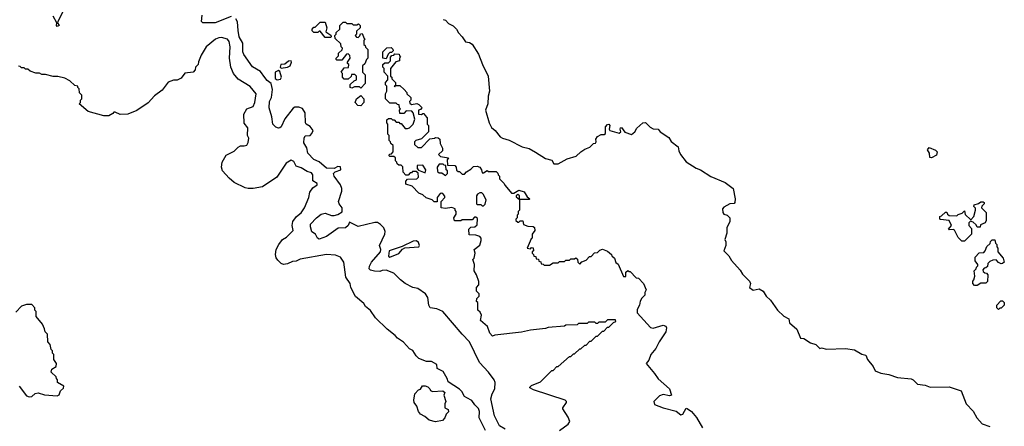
# Model space of a CAD drawing. Extents: x 1861455 to 2058065, y 200073 to 437907.
# Tile 507 of 574: x 1968930 to 1976710, y 401168 to 404380. Entities that reach past the tile are written whole.
import ezdxf

# ---------------------------------------------------------------- set-up
doc = ezdxf.new("R2010")
doc.units = 0

msp = doc.modelspace()

# ---------------------------------------------------------------- linework, layer by layer
at = {"layer": '0CON05XD'}
for points in [[(1969273.2, 404446.8), (1969232.5, 404365), (1969230, 404355), (1969242.5, 404335), (1969225, 404327.5), (1969220, 404335), (1969222.5, 404355), (1969195, 404406.7)], [(1970600, 404405), (1970475, 404356.4), (1970376.4, 404356.4), (1970366.7, 404366.7), (1970372, 404415)], [(1972765, 401146.7), (1972721.7, 401171.7), (1972680.5, 401250.5), (1972651.5, 401385), (1972662.7, 401425), (1972685.5, 401465), (1972686.2, 401513.8), (1972680, 401535), (1972635, 401595.8), (1972562.7, 401672.7), (1972483.8, 401835), (1972425, 401896), (1972274.3, 402074.3), (1972225, 402096.9), (1972174.1, 402104.1), (1972162.5, 402125), (1972155.6, 402185), (1972135.6, 402215.6), (1972075, 402255.4), (1972035.4, 402265.4), (1971975, 402295.6), (1971938.1, 402325), (1971887.1, 402377.1), (1971825, 402402.5), (1971795, 402400), (1971775, 402391.4), (1971732.4, 402392.4), (1971701.7, 402401.7), (1971692.7, 402412.7), (1971695, 402432.5), (1971710.8, 402465), (1971782.2, 402545), (1971783.6, 402565), (1971774, 402595), (1971815.8, 402685.8), (1971817.3, 402707.3), (1971808, 402735), (1971781.7, 402761.7), (1971756.8, 402776.8), (1971735, 402779.2), (1971605, 402745.5), (1971535, 402780), (1971526.7, 402755), (1971505, 402736.7), (1971446.7, 402733.3), (1971353.6, 402666.4), (1971295, 402647.5), (1971282.5, 402655), (1971266.4, 402686.4), (1971237.5, 402705), (1971227, 402743), (1971227.5, 402765), (1971274.3, 402815.7), (1971312.5, 402845), (1971345, 402852.5), (1971395, 402832.5), (1971415, 402832.5), (1971445, 402840), (1971478.3, 402861.7), (1971477.5, 402895), (1971454.3, 402924.3), (1971449.2, 402945), (1971476, 403025), (1971475.7, 403045.7), (1971465.8, 403075), (1971414.3, 403145), (1971409.2, 403165), (1971421.7, 403178.3), (1971466.2, 403195), (1971465, 403217.5), (1971445, 403221.2), (1971415, 403203.8), (1971355, 403206.9), (1971295, 403258), (1971255, 403276.9), (1971207.5, 403325), (1971198.7, 403368.7), (1971175, 403407.5), (1971178, 403445), (1971186.2, 403463.8), (1971225, 403466.2), (1971238.7, 403481.3), (1971248.1, 403505), (1971225, 403536.9), (1971194.4, 403554.4), (1971188, 403565), (1971185.5, 403644.5), (1971165, 403678), (1971135, 403689.2), (1971105, 403688), (1971089.7, 403680.3), (1971025, 403595.8), (1970995.8, 403535), (1970985, 403525.8), (1970975, 403522.5), (1970955, 403530.5), (1970930, 403555), (1970923, 403613), (1970901.6, 403685), (1970904.7, 403735), (1970920.4, 403765), (1970928.2, 403828.2), (1970916.7, 403875), (1970885, 403898.6), (1970866.7, 403923.3), (1970831.9, 403971.9), (1970768.3, 404008.3), (1970701.2, 404105), (1970694.3, 404125), (1970693.8, 404195), (1970665.3, 404245.3), (1970655.3, 404295), (1970651.9, 404361.9), (1970637.7, 404387.7)], [(1971385, 404240), (1971345, 404240), (1971305, 404290), (1971295, 404290), (1971285, 404280), (1971255, 404280), (1971241.7, 404291.7), (1971240, 404305), (1971255, 404320), (1971265, 404320), (1971305, 404360), (1971345, 404360), (1971356.7, 404315), (1971350, 404285), (1971388.3, 404258.3), (1971390, 404245), (1971385, 404240)], [(1971625, 403840), (1971615, 403850), (1971575, 403850), (1971555, 403840), (1971540, 403845), (1971541.7, 403868.3), (1971571.7, 403898.3), (1971590, 403905), (1971590, 403935), (1971578.3, 403948.3), (1971551.7, 403948.3), (1971548.3, 403931.7), (1971525, 403910), (1971495, 403910), (1971480, 403925), (1971480, 403955), (1971470, 403965), (1971495, 404000), (1971528.3, 404001.7), (1971530, 404025), (1971520, 404035), (1971520, 404045), (1971540, 404075), (1971538.3, 404098.3), (1971525, 404110), (1971511.7, 404108.3), (1971475, 404060), (1971435, 404060), (1971430, 404065), (1971430, 404075), (1971450, 404095), (1971450, 404115), (1971478.3, 404141.7), (1971480, 404155), (1971470, 404165), (1971468.3, 404188.3), (1971421.7, 404231.7), (1971420, 404255), (1971430, 404265), (1971431.7, 404278.3), (1971460, 404305), (1971460, 404335), (1971485, 404360), (1971505, 404360), (1971515, 404350), (1971555, 404350), (1971565, 404340), (1971595, 404340), (1971608.3, 404348.3), (1971620, 404335), (1971620, 404315), (1971591.7, 404288.3), (1971590, 404265), (1971580, 404255), (1971591.7, 404241.7), (1971605, 404240), (1971618.3, 404251.7), (1971621.7, 404268.3), (1971635, 404270), (1971651.7, 404231.7), (1971660, 404225), (1971650, 404215), (1971650, 404185), (1971660, 404175), (1971661.7, 404161.7), (1971680, 404145), (1971680, 404075), (1971670, 404065), (1971658.3, 404031.7), (1971640, 404015), (1971640, 403965), (1971660, 403945), (1971660, 403875), (1971625, 403840)], [(1972275, 404382.5), (1972295, 404377.5), (1972319.3, 404349.3), (1972355, 404332.5), (1972382.5, 404305), (1972396.4, 404276.4), (1972427.5, 404245), (1972452.5, 404205), (1972485, 404200), (1972505, 404186.7), (1972555, 404107.5), (1972586.2, 404025), (1972632, 403935), (1972643.3, 403815), (1972632, 403775), (1972628, 403715), (1972610, 403665), (1972640, 403565), (1972659.3, 403529.3), (1972687.5, 403505), (1972727.5, 403455), (1972745, 403443.3), (1972797.7, 403427.7), (1972900, 403375), (1972955, 403362.5), (1973005, 403333.3), (1973085, 403283.3), (1973135, 403270), (1973151.7, 403241.7), (1973185, 403242.5), (1973255, 403280), (1973327, 403303), (1973363, 403337), (1973395, 403357.5), (1973435, 403372.5), (1973465, 403402.5), (1973480, 403405), (1973486.2, 403415), (1973482.5, 403435), (1973495, 403457.5), (1973525, 403472.5), (1973547, 403473), (1973558.3, 403481.7), (1973558.8, 403535), (1973575, 403552.5), (1973585, 403554), (1973594, 403545), (1973586.7, 403515), (1973593.8, 403503.8), (1973666.1, 403483.9), (1973680, 403495), (1973674.2, 403515), (1973677.5, 403525), (1973685, 403527.5), (1973710.6, 403490.6), (1973765, 403472.5), (1973790, 403495), (1973807, 403523), (1973852.5, 403565), (1973875, 403566.7), (1973910.6, 403530.6), (1973935, 403517.5), (1973976.1, 403516.1), (1973990, 403495), (1974059.3, 403449.3), (1974077, 403417), (1974132.5, 403375), (1974137.5, 403345), (1974152.5, 403315), (1974195, 403257.5), (1974275, 403207.5), (1974310, 403195), (1974391.7, 403141.7), (1974505, 403093.3), (1974566.4, 403046.4), (1974582.2, 402965), (1974581.2, 402935), (1974575, 402928.8), (1974541.2, 402925), (1974495, 402900), (1974483.1, 402885), (1974486, 402856), (1974494, 402844), (1974520, 402835), (1974540, 402815), (1974542.5, 402805), (1974542.5, 402785), (1974517.5, 402735), (1974517.5, 402695), (1974502.5, 402645), (1974510, 402625), (1974510, 402595), (1974492.5, 402555), (1974532.5, 402515), (1974555, 402477.5), (1974622.3, 402402.3), (1974640.5, 402370.5), (1974697.5, 402315), (1974703.3, 402295), (1974696.7, 402265), (1974725, 402242.2), (1974773.9, 402253.9), (1974803.3, 402235), (1974827, 402197), (1974862.5, 402165), (1974917.5, 402085), (1974967, 402037), (1975006.4, 402016.4), (1975012.5, 401985), (1975070, 401935), (1975100, 401865), (1975125, 401862.5), (1975178.3, 401828.3), (1975220, 401815), (1975252.5, 401782.5), (1975265, 401787.5), (1975305, 401777.5), (1975455, 401782.5), (1975525, 401772.5), (1975585, 401737.5), (1975615, 401730), (1975630, 401695), (1975675, 401640), (1975690, 401605), (1975735, 401587.5), (1975797, 401577), (1975865, 401552.5), (1975975, 401542.5), (1975990, 401535), (1976025, 401500), (1976085, 401492.5), (1976125, 401476.7), (1976275, 401480), (1976369.3, 401449.3), (1976407.5, 401345), (1976465, 401287.5), (1976494.2, 401234.2), (1976535, 401186.7), (1976595, 401166.7)], [(1972610, 401135), (1972561.2, 401235), (1972562.5, 401285), (1972555, 401310), (1972527, 401337), (1972503, 401373), (1972463.3, 401393.3), (1972443.6, 401403.6), (1972423.6, 401443.6), (1972405, 401462.5), (1972315, 401520), (1972306.7, 401546.7), (1972275, 401600), (1972230, 401625), (1972225, 401657.5), (1972185, 401680), (1972145, 401680), (1972083.6, 401703.6), (1972062.5, 401725), (1972036.4, 401766.4), (1972010.7, 401780.7), (1971963, 401833), (1971915, 401863.3), (1971897.5, 401885), (1971832.5, 401935), (1971742.5, 402025), (1971703, 402083), (1971663.6, 402113.6), (1971649.3, 402139.3), (1971583.6, 402193.6), (1971547.5, 402265), (1971542.5, 402295), (1971506.7, 402345), (1971490, 402465), (1971463.6, 402503.6), (1971425, 402521.2), (1971355, 402525.8), (1971145, 402489.4), (1971115, 402472.5), (1971085, 402468.9), (1971045, 402450.5), (1971015, 402445.5), (1970995, 402453.1), (1970969.2, 402479.2), (1970957.8, 402497.8), (1970952.5, 402525), (1970956.1, 402563.9), (1970977.8, 402605), (1971007.1, 402642.9), (1971037.4, 402662.6), (1971091.2, 402715), (1971082.5, 402755), (1971088, 402785), (1971117.5, 402825), (1971152.9, 402855), (1971181.4, 402895), (1971215.6, 402974.4), (1971222.3, 403017.7), (1971247, 403053), (1971280, 403075), (1971280, 403085), (1971246.4, 403106.4), (1971246.2, 403155), (1971235, 403170), (1971200.5, 403180.5), (1971155, 403208.8), (1971115, 403222.5), (1971095, 403260), (1971075, 403270), (1971035, 403247.5), (1970963, 403137), (1970849.5, 403060.5), (1970775, 403047.5), (1970735, 403047.5), (1970712.3, 403052.3), (1970625, 403093.3), (1970585, 403127.5), (1970533.3, 403185), (1970523.3, 403215), (1970530, 403255), (1970561.2, 403308.8), (1970625, 403342.5), (1970655, 403372.5), (1970675, 403382.5), (1970705, 403382.5), (1970725, 403390), (1970735, 403410), (1970740, 403445), (1970730, 403465), (1970732.5, 403525), (1970703.6, 403563.6), (1970700, 403635), (1970725, 403676.7), (1970776.1, 403693.9), (1970788.8, 403725), (1970797.5, 403795), (1970751.2, 403851.2), (1970655, 403910), (1970618.6, 403955), (1970599.2, 404005), (1970588.6, 404075), (1970594.3, 404165), (1970585, 404207.5), (1970573.3, 404225), (1970525, 404240), (1970502.7, 404237.3), (1970477.5, 404225), (1970403.3, 404165), (1970365, 404100), (1970343, 404047), (1970340, 404025), (1970320, 404005), (1970316.7, 403983.3), (1970300, 403965), (1970235, 403956.7), (1970205, 403917.5), (1970175, 403902.5), (1970145, 403902.5), (1970104.2, 403885.8), (1970055, 403822.5), (1969995, 403777.5), (1969946.4, 403723.6), (1969855, 403662.5), (1969785, 403632.5), (1969725, 403630), (1969685, 403650), (1969675, 403650), (1969665, 403640), (1969635, 403620), (1969595, 403620), (1969470, 403655), (1969400, 403715), (1969410, 403725), (1969410, 403745), (1969420, 403755), (1969420, 403785), (1969403, 403803), (1969400, 403835), (1969390, 403845), (1969390, 403855), (1969365, 403860), (1969327, 403897), (1969287, 403917), (1969231.7, 403931.7), (1969195, 403930), (1969135, 403947.5), (1969105, 403947.5), (1969086.4, 403956.4), (1969058.3, 403958.3), (1969013, 403973), (1968995, 403990), (1968975, 403990), (1968965, 404000), (1968945, 404000), (1968935, 404010), (1968921.7, 404011.7)], [(1971825, 404070), (1971800, 404075), (1971800, 404125), (1971831.7, 404158.3), (1971865, 404160), (1971878.3, 404148.3), (1971880, 404135), (1971868.3, 404121.7), (1971855, 404120), (1971841.7, 404108.3), (1971825, 404070)], [(1973196.3, 401133.7), (1973263.3, 401185), (1973276.7, 401205), (1973265, 401240), (1973222.5, 401305), (1973222.5, 401315), (1973250, 401355), (1973250, 401365), (1973240, 401375), (1972990, 401455), (1972961.7, 401471.7), (1972961.7, 401478.3), (1972975, 401490), (1973045, 401520), (1973135, 401610), (1973145, 401610), (1973175, 401640), (1973185, 401640), (1973275, 401720), (1973285, 401720), (1973305, 401740), (1973315, 401740), (1973355, 401780), (1973365, 401780), (1973395, 401810), (1973405, 401810), (1973435, 401840), (1973445, 401840), (1973485, 401880), (1973495, 401880), (1973535, 401920), (1973545, 401920), (1973575, 401950), (1973585, 401950), (1973621.7, 401988.3), (1973640, 401995), (1973638.3, 402008.3), (1973575, 402010), (1973555, 401990), (1973505, 401990), (1973495, 401980), (1973485, 401980), (1973475, 401990), (1973425, 401990), (1973415, 401980), (1973345, 401980), (1973335, 401970), (1973245, 401967.5), (1973235, 401960), (1973105, 401947.5), (1973085, 401940), (1972965, 401927.5), (1972895, 401912.5), (1972685, 401887.5), (1972665, 401880), (1972643.8, 401905), (1972627.5, 401957.5), (1972570, 402005), (1972580, 402045), (1972569.3, 402069.3), (1972550, 402085), (1972550, 402145), (1972540, 402155), (1972543.3, 402176.7), (1972560, 402195), (1972560, 402215), (1972540, 402235), (1972540, 402265), (1972557.5, 402285), (1972557, 402313), (1972540, 402365), (1972520, 402395), (1972522.5, 402445), (1972510, 402485), (1972520, 402495), (1972530, 402535), (1972520, 402565), (1972565, 402600), (1972577.5, 402635), (1972577.5, 402655), (1972565, 402667.5), (1972535, 402677.5), (1972481.7, 402681.7), (1972480, 402725), (1972495, 402740), (1972527, 402743), (1972545, 402760), (1972548.3, 402808.3), (1972535, 402820), (1972525, 402820), (1972505, 402800), (1972425, 402800), (1972415, 402790), (1972365, 402790), (1972360, 402815), (1972380, 402845), (1972380, 402865), (1972370, 402875), (1972370, 402885), (1972345, 402897.5), (1972295, 402887.5), (1972260, 402895), (1972260, 402945), (1972290, 402975), (1972290, 402985), (1972278.3, 402998.3), (1972265, 403010), (1972251.7, 403008.3), (1972230, 402975), (1972228.3, 402941.7), (1972205, 402940), (1972188.3, 402958.3), (1972143, 402973), (1972115, 402997.5), (1972085, 403010), (1972030, 403065), (1971981.7, 403081.7), (1971980, 403105), (1971995, 403120), (1972068.3, 403121.7), (1972080, 403135), (1972078.3, 403168.3), (1972061.7, 403181.7), (1972035, 403180), (1972025, 403170), (1972015, 403170), (1971998.3, 403151.7), (1971981.7, 403151.7), (1971960, 403175), (1971958.3, 403218.3), (1971945, 403230), (1971925, 403230), (1971911.7, 403241.7), (1971910, 403255), (1971900, 403265), (1971898.3, 403288.3), (1971885, 403300), (1971855, 403300), (1971850, 403305), (1971851.7, 403318.3), (1971868.3, 403321.7), (1971880, 403335), (1971880, 403385), (1971861.7, 403401.7), (1971860, 403415), (1971850, 403425), (1971850, 403465), (1971840, 403475), (1971840, 403555), (1971830, 403565), (1971831.7, 403588.3), (1971845, 403600), (1971865, 403600), (1971875, 403590), (1971888.3, 403588.3), (1971905, 403570), (1971925, 403570), (1971935, 403560), (1971945, 403560), (1971975, 403520), (1971995, 403520), (1972010, 403525), (1972040, 403555), (1972052.5, 403595), (1972040, 403645), (1972028.3, 403658.3), (1971985, 403660), (1971965, 403640), (1971935, 403640), (1971930, 403665), (1971940, 403675), (1971930, 403685), (1971928.3, 403708.3), (1971915, 403710), (1971905, 403720), (1971855, 403720), (1971820, 403755), (1971820, 403795), (1971830, 403815), (1971830, 403855), (1971820, 403865), (1971820, 403885), (1971840, 403905), (1971840, 403935), (1971810, 403965), (1971810, 403995), (1971800, 404005), (1971800, 404025), (1971815, 404040), (1971845, 404040), (1971850, 404045), (1971860, 404055), (1971860, 404085), (1971871.7, 404098.3), (1971885, 404100), (1971895, 404110), (1971928.3, 404108.3), (1971930, 404095), (1971940, 404085), (1971930, 404075), (1971930, 404055), (1971901.7, 404048.3), (1971860, 403995), (1971860, 403935), (1971870, 403925), (1971871.7, 403911.7), (1971900, 403885), (1971900, 403860), (1971890, 403855), (1971895, 403850), (1971900, 403860), (1971935, 403860), (1971968.3, 403828.3), (1971990, 403805), (1971990, 403795), (1972020, 403765), (1972020, 403745), (1972010, 403735), (1972011.7, 403721.7), (1972025, 403710), (1972067, 403717), (1972085, 403710), (1972105, 403690), (1972107.5, 403682.5), (1972098.3, 403671.7), (1972080, 403665), (1972080, 403635), (1972105, 403630), (1972115, 403640), (1972125, 403640), (1972130, 403625), (1972150, 403605), (1972150, 403555), (1972160, 403545), (1972160, 403495), (1972105, 403440), (1972060, 403425), (1972050, 403415), (1972050, 403395), (1972075, 403370), (1972105, 403370), (1972171.7, 403438.3), (1972207, 403443), (1972215, 403450), (1972237, 403447), (1972250, 403435), (1972253, 403403), (1972270, 403365), (1972270, 403345), (1972240, 403315), (1972255, 403300), (1972318.3, 403288.3), (1972307.5, 403272.5), (1972310, 403230), (1972368.3, 403228.3), (1972380, 403215), (1972381.7, 403191.7), (1972395, 403180), (1972405, 403180), (1972425, 403160), (1972445, 403160), (1972460.7, 403179.3), (1972495, 403200), (1972515, 403220), (1972545, 403222.5), (1972566.4, 403216.4), (1972580, 403195), (1972585, 403170), (1972595, 403170), (1972625, 403190), (1972635, 403180), (1972695, 403180), (1972708.3, 403168.3), (1972710, 403155), (1972720, 403145), (1972721.7, 403121.7), (1972755, 403090), (1972765, 403070), (1972815, 403010), (1972835, 403010), (1972875, 403032.5), (1972915, 403020), (1972940, 402980), (1972960, 402965), (1972955, 402960), (1972880, 402960), (1972878.3, 402988.3), (1972865, 403000), (1972851.7, 402988.3), (1972851.7, 402981.7), (1972880, 402960), (1972880, 402875), (1972870, 402865), (1972870, 402845), (1972860, 402835), (1972860, 402815), (1972850, 402805), (1972850, 402795), (1972865, 402780), (1972875, 402780), (1972885, 402790), (1972905, 402790), (1972911.7, 402761.7), (1972945, 402750), (1972987, 402747), (1972998.3, 402738.3), (1973000, 402715), (1972980, 402685), (1972980, 402655), (1972971.7, 402648.3), (1972940, 402575), (1972965, 402570), (1972975, 402580), (1972988.3, 402578.3), (1972990, 402555), (1972980, 402545), (1972980, 402535), (1972990, 402525), (1972991.7, 402511.7), (1973008.3, 402508.3), (1973011.7, 402491.7), (1973028.3, 402488.3), (1973031.7, 402471.7), (1973048.3, 402468.3), (1973051.7, 402451.7), (1973065, 402450), (1973075, 402440), (1973115, 402440), (1973145, 402460), (1973185, 402460), (1973195, 402470), (1973235, 402470), (1973245, 402480), (1973275, 402480), (1973285, 402490), (1973315, 402490), (1973325, 402500), (1973338.3, 402488.3), (1973340, 402465), (1973355, 402450), (1973371.7, 402468.3), (1973405, 402480), (1973431.7, 402508.3), (1973445, 402510), (1973471.7, 402538.3), (1973495, 402540), (1973515, 402560), (1973535, 402566.7), (1973575, 402552.5), (1973607.5, 402525), (1973610, 402515), (1973630, 402495), (1973641.7, 402461.7), (1973658.3, 402448.3), (1973701.7, 402351.7), (1973718.3, 402351.7), (1973720, 402385), (1973735, 402400), (1973745, 402390), (1973755, 402390), (1973801.7, 402341.7), (1973818.3, 402338.3), (1973860, 402295), (1973880, 402245), (1973870, 402225), (1973870, 402205), (1973845, 402180), (1973833, 402157), (1973826.2, 402125), (1973808.3, 402091.7), (1973810, 402065), (1973915, 401947.5), (1973935, 401942.5), (1974015, 401967.5), (1974035, 401960), (1974042, 401945), (1974035, 401913.8), (1973982, 401835), (1973956.6, 401783.4), (1973916.2, 401735), (1973900.7, 401689.3), (1973880, 401665), (1973945.7, 401585.7), (1973974.3, 401544.3), (1974063.3, 401465), (1974080, 401415), (1974065, 401407.5), (1974015, 401418.1), (1973985, 401407.5), (1973940.8, 401365), (1973945, 401340), (1974015, 401313.3), (1974117.7, 401287.7), (1974155, 401260), (1974168.8, 401265), (1974195, 401312.5), (1974205, 401310), (1974238, 401285), (1974276.8, 401236.8), (1974325.9, 401155.9)], [(1970995, 403997.5), (1971045, 404004), (1971068, 404015), (1971078.6, 404045), (1971074, 404054), (1971055, 404052.5), (1971025, 404029.2), (1970994.2, 404025.8), (1970987.5, 404005), (1970995, 403997.5)], [(1970965, 403903.8), (1970990.7, 403909.3), (1971000, 403925), (1970985, 403970), (1970975, 403980), (1970947.5, 403965), (1970948.8, 403915), (1970965, 403903.8)], [(1971625, 403700), (1971601.7, 403701.7), (1971580, 403725), (1971590, 403755), (1971625, 403780), (1971650, 403755), (1971650, 403725), (1971625, 403700)], [(1976135, 403290), (1976121.7, 403291.7), (1976120, 403325), (1976103, 403353), (1976115, 403370), (1976165, 403350), (1976180, 403335), (1976175, 403310), (1976135, 403290)], [(1972295, 403150), (1972310, 403165), (1972310, 403185), (1972300, 403195), (1972298.3, 403228.3), (1972285, 403230), (1972275, 403240), (1972245, 403240), (1972230, 403215), (1972231.7, 403181.7), (1972245, 403170), (1972265, 403170), (1972295, 403150)], [(1972135, 403170), (1972140, 403195), (1972115, 403230), (1972071.7, 403228.3), (1972070, 403205), (1972081.7, 403191.7), (1972135, 403170)], [(1972595, 402910), (1972607, 402923), (1972617, 402957), (1972593, 403003), (1972581.7, 403011.7), (1972565, 403012.5), (1972547, 403003), (1972540.7, 402989.3), (1972540, 402925), (1972545, 402920), (1972575, 402920), (1972585, 402910), (1972595, 402910)], [(1976395, 402630), (1976375, 402630), (1976345, 402660), (1976316.4, 402716.4), (1976305, 402722.5), (1976275, 402720), (1976270, 402725), (1976293.3, 402755), (1976275, 402792.5), (1976205, 402802.5), (1976200, 402805), (1976200, 402825), (1976215, 402830), (1976245, 402860), (1976255, 402860), (1976260, 402845), (1976273, 402833), (1976335, 402830), (1976345, 402840), (1976378.3, 402851.7), (1976395, 402870), (1976401.7, 402841.7), (1976445, 402800), (1976470, 402825), (1976483.3, 402875), (1976481.7, 402891.7), (1976470, 402905), (1976471.7, 402918.3), (1976505, 402927.5), (1976525, 402942.5), (1976541.7, 402941.7), (1976550, 402935), (1976550, 402925), (1976531.7, 402908.3), (1976530, 402895), (1976567, 402857), (1976567.5, 402795), (1976560, 402775), (1976521.7, 402758.3), (1976518.3, 402741.7), (1976495, 402740), (1976488.3, 402758.3), (1976465, 402780), (1976441.7, 402788.3), (1976430, 402775), (1976430, 402755), (1976451.7, 402731.7), (1976450, 402685), (1976395, 402630)], [(1971855, 402503.8), (1971927.1, 402532.9), (1971955, 402567.5), (1971973, 402577), (1972083.6, 402586.4), (1972090, 402595), (1972081.2, 402621.2), (1972065, 402632.5), (1972038.8, 402631.2), (1971951.7, 402588.3), (1971850, 402555), (1971843.3, 402513.3), (1971855, 402503.8)], [(1976495, 402280), (1976475, 402280), (1976460, 402295), (1976460, 402315), (1976470, 402325), (1976477.5, 402355), (1976472.5, 402397.5), (1976488.3, 402411.7), (1976490, 402425), (1976500, 402435), (1976500, 402445), (1976480, 402475), (1976480, 402505), (1976511.7, 402538.3), (1976548.3, 402541.7), (1976560, 402555), (1976571.7, 402588.3), (1976598.3, 402611.7), (1976601.7, 402628.3), (1976615, 402640), (1976635, 402640), (1976640, 402615), (1976650, 402605), (1976650, 402585), (1976660, 402575), (1976660, 402545), (1976700, 402495), (1976710, 402465), (1976697, 402453), (1976685, 402452.5), (1976665, 402462.5), (1976645, 402482.5), (1976618.3, 402481.7), (1976595, 402470), (1976580, 402455), (1976578.3, 402431.7), (1976565, 402420), (1976551.7, 402418.3), (1976540, 402405), (1976541.7, 402391.7), (1976555, 402380), (1976568.3, 402378.3), (1976580, 402365), (1976578.3, 402311.7), (1976565, 402300), (1976525, 402300), (1976495, 402280)], [(1976665, 402090), (1976650, 402105), (1976650, 402125), (1976681.7, 402158.3), (1976695, 402160), (1976710, 402145), (1976710, 402125), (1976685, 402100), (1976675, 402100), (1976665, 402090)], [(1969005, 401400), (1969025, 401402.5), (1969053, 401427), (1969075, 401432.5), (1969125, 401416.7), (1969225, 401407.5), (1969243, 401417), (1969253, 401447), (1969275, 401470), (1969277.5, 401485), (1969230, 401515), (1969230, 401535), (1969220, 401545), (1969218.3, 401558.3), (1969180, 401595), (1969185, 401620), (1969218.3, 401641.7), (1969220, 401665), (1969200, 401695), (1969200, 401735), (1969190, 401745), (1969190, 401765), (1969180, 401775), (1969170, 401815), (1969152.5, 401835), (1969150, 401895), (1969130, 401915), (1969127, 401937), (1969110, 401975), (1969060, 402035), (1969060, 402075), (1969050, 402085), (1969050, 402105), (1969025, 402130), (1968985, 402130), (1968945, 402117.5), (1968900.7, 402069.3)], [(1968926.7, 401485), (1968985, 401407.5), (1969005, 401400)], [(1972215, 401202.5), (1972165, 401216.7), (1972132.5, 401245), (1972097.5, 401265), (1972080, 401285), (1972067, 401327), (1972047.5, 401355), (1972043.3, 401375), (1972052.5, 401425), (1972080, 401455), (1972098.3, 401461.7), (1972113, 401487), (1972135, 401487.5), (1972155, 401480), (1972170, 401465), (1972175, 401450), (1972193, 401443), (1972273, 401447), (1972290, 401435), (1972282.5, 401415), (1972297.5, 401365), (1972290, 401345), (1972290, 401315), (1972315, 401300), (1972317, 401283), (1972300, 401265), (1972290, 401235), (1972270, 401215), (1972215, 401202.5)]]:
    msp.add_lwpolyline(points, dxfattribs=at)

doc.saveas('drawing.dxf')
